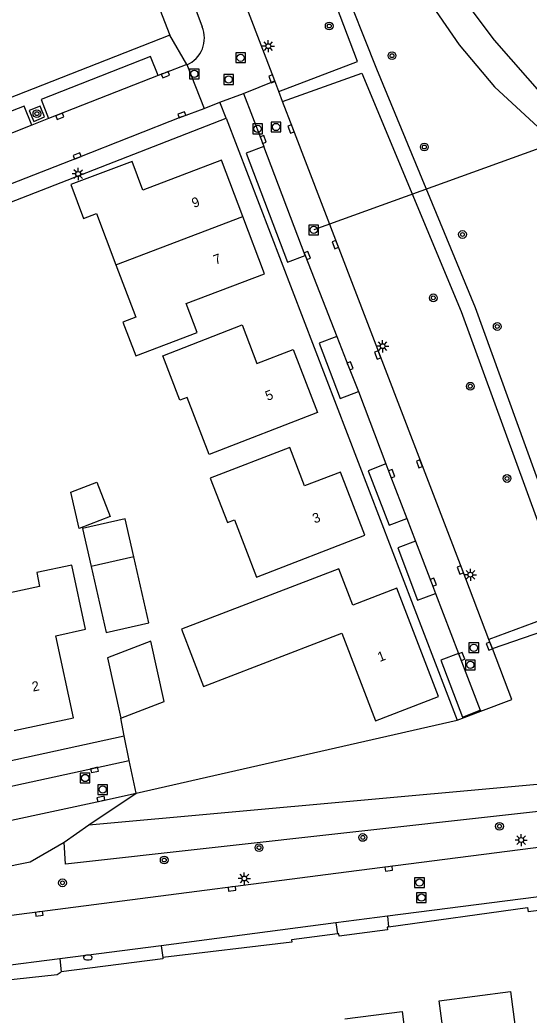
# Model space of a CAD drawing. Extents: x 136000 to 138005, y 398500 to 400500.
# Drawn here: x 137643.7 to 137696.2, y 399466.9 to 399569.4 of the extents above; entities that cross this region are included whole.
import ezdxf

# ---------------------------------------------------------------- set-up
doc = ezdxf.new("R2010")
doc.units = 0
for name, color, linetype in [('gg-afsc-erfafscheiding', 7, 'Continuous'), ('gg-anno-huisnummerreeks BGT', 7, 'Continuous'), ('gg-bbg-bijgebouw', 7, 'Continuous'), ('gg-bbg-gedigitaliseerde bijgebouw', 7, 'Continuous'), ('gg-bbg-hoofdgebouw', 7, 'Continuous'), ('gg-bbg-luifel en loopbrug', 7, 'Continuous'), ('gg-bbg-tussenscheiding', 7, 'Continuous'), ('gg-knt-verharding', 7, 'Continuous'), ('gg-knt-verharding nz', 7, 'Continuous'), ('gg-kntw-bovenkant insteek waterloop', 7, 'Continuous'), ('gg-kntw-waterlijn', 7, 'Continuous'), ('gg-kwrk-duiker nz buis', 7, 'Continuous'), ('gt-bbg-plantopografie pand', 7, 'Continuous'), ('gt-grn-groengrens', 7, 'Continuous'), ('gt-grn-vlakafsluiter', 7, 'Continuous'), ('gt-grn-weggrens', 7, 'Continuous'), ('gt-symb-boom', 7, 'Continuous'), ('gt-symb-brandkraan', 7, 'Continuous'), ('gt-symb-kolk', 7, 'Continuous'), ('gt-symb-lichtmast', 7, 'Continuous'), ('gt-symb-rioolschacht', 7, 'Continuous')]:
    doc.layers.add(name, color=color, linetype=linetype)

# ---------------------------------------------------------------- blocks, each defined once
blk = doc.blocks.new('gt0-BOOM')
at = {"layer": 'gt-symb-boom'}
for radius in [0.4, 0.2]:
    blk.add_circle((0, 0), radius, dxfattribs=at)
blk = doc.blocks.new('gt0-RS')
at = {"layer": 'gt-symb-rioolschacht'}
blk.add_lwpolyline([(-0.5, -0.5), (0.5, -0.5), (0.5, 0.5), (-0.5, 0.5)], close=True, dxfattribs=at)
blk.add_circle((0, 0), 0.375, dxfattribs=at)
blk = doc.blocks.new('gt0-KOLK')
at = {"layer": 'gt-symb-kolk'}
blk.add_lwpolyline([(0, 0), (0.37, 0), (0.37, 0.4), (-0.38, 0.4), (-0.38, 0), (0, 0)], dxfattribs=at)
blk = doc.blocks.new('gt0-LMAST')
at = {"layer": 'gt-symb-lichtmast'}
for p, q in [((-0.18, 0.17), (-0.45, 0.44)), ((-0.01, 0.25), (-0.01, 0.62)), ((0.17, 0.17), (0.44, 0.44)), ((-0.26, 0), (-0.63, 0)), ((-0.18, -0.18), (-0.45, -0.45)), ((-0.01, -0.25), (-0.01, -0.63)), ((0.44, -0.45), (0.17, -0.18)), ((0.24, 0), (0.62, 0))]:
    blk.add_line(p, q, dxfattribs=at)
blk.add_circle((-0.01, 0), 0.25, dxfattribs=at)
blk = doc.blocks.new('gt0-BR')
at = {"layer": 'gt-symb-brandkraan'}
for centre, radius, start, end in [((-0.24, 0), 0.206, 107.5669, 252.4331), ((0.6, -2.66), 3, 106.892, 107.5669), ((0, -0.69), 0.938, 73.108, 106.892), ((-0.6, -2.66), 3, 72.4331, 73.108), ((0.24, 0), 0.206, 287.567, 72.4331), ((0.6, 2.66), 3, 252.4331, 253.108), ((0, 0.69), 0.938, 253.108, 286.8921), ((-0.6, 2.66), 3, 286.8921, 287.567)]:
    blk.add_arc(centre, radius, start, end, dxfattribs=at)

msp = doc.modelspace()

# ---------------------------------------------------------------- linework, layer by layer
at = {"layer": 'gg-afsc-erfafscheiding'}
for points in [[(137681.68, 399476), (137696, 399478.02), (137696.06, 399477.55)], [(137676.41, 399475.28), (137671.67, 399474.69), (137671.7, 399474.43)], [(137676.58, 399475.06), (137676.55, 399475.3), (137676.41, 399475.28)], [(137681.68, 399476), (137681.53, 399475.98), (137681.56, 399475.7)]]:
    msp.add_lwpolyline(points, dxfattribs=at)
at = {"layer": 'gg-bbg-bijgebouw'}
msp.add_lwpolyline([(137657.2, 399505.45), (137652.71, 399503.72), (137654.09, 399497.49), (137658.57, 399499.23), (137657.2, 399505.45)], dxfattribs=at)
at = {"layer": 'gg-bbg-gedigitaliseerde bijgebouw'}
msp.add_line((137655.43, 399514.13), (137651.04, 399513.14), dxfattribs=at)
msp.add_lwpolyline([(137655.43, 399514.13), (137654.55, 399518.04), (137650.16, 399517.05), (137651.04, 399513.14)], dxfattribs=at)
at = {"layer": 'gg-bbg-hoofdgebouw'}
for points in [[(137666.66, 399549.16), (137664.46, 399554.96), (137656.37, 399551.89), (137655.25, 399554.85), (137648.94, 399552.45)], [(137648.94, 399552.45), (137650.25, 399548.98), (137651.59, 399549.49), (137653.6, 399544.19)], [(137653.6, 399544.19), (137655.65, 399538.8), (137654.32, 399538.29), (137655.63, 399534.83), (137661.95, 399537.23), (137660.82, 399540.2), (137668.9, 399543.27), (137666.66, 399549.16)], [(137663.21, 399524.65), (137660.92, 399530.54), (137660.19, 399530.27), (137658.43, 399534.82), (137666.61, 399538), (137668.12, 399534.03), (137671.87, 399535.46), (137674.37, 399528.97), (137663.21, 399524.65)], [(137665.08, 399517.64), (137665.8, 399517.92), (137668.07, 399512.04), (137679.24, 399516.34), (137676.73, 399522.85), (137673.03, 399521.42), (137671.5, 399525.37), (137663.31, 399522.22), (137665.08, 399517.64)], [(137650.47, 399506.67), (137649.05, 399513.27), (137645.43, 399512.49), (137645.72, 399511.07), (137640.13, 399509.86)], [(137660.36, 399506.66), (137662.62, 399500.77), (137676.86, 399506.26), (137680.33, 399497.23), (137686.83, 399499.73), (137682.54, 399510.9), (137678.01, 399509.15), (137676.56, 399512.9), (137660.36, 399506.66)], [(137643.1, 399496.24), (137649.22, 399497.55), (137647.39, 399505.99), (137650.47, 399506.67)], [(137677.18, 399466.53), (137683.07, 399467.29), (137683.69, 399462.43), (137687.62, 399462.95), (137686.91, 399468.4), (137694.24, 399469.36), (137694.72, 399465.69)]]:
    msp.add_lwpolyline(points, dxfattribs=at)
at = {"layer": 'gg-bbg-luifel en loopbrug'}
msp.add_lwpolyline([(137651.04, 399513.14), (137652.58, 399506.32), (137656.97, 399507.31), (137655.43, 399514.13)], dxfattribs=at)
at = {"layer": 'gg-bbg-tussenscheiding'}
msp.add_line((137653.6, 399544.19), (137666.66, 399549.16), dxfattribs=at)
at = {"layer": 'gg-knt-verharding'}
for p, q in [((137640.15, 399617.24), (137659.15, 399567.85)), ((137659.15, 399567.85), (137627.07, 399555.29)), ((137660.9, 399564.81), (137658.61, 399563.95)), ((137657.94, 399563.68), (137646.66, 399559.25)), ((137658.61, 399563.95), (137657.94, 399563.68)), ((137666.72, 399561.85), (137669.95, 399563.14)), ((137670.37, 399562.04), (137669.95, 399563.14)), ((137664.31, 399560.93), (137666.72, 399561.85)), ((137670.76, 399561.02), (137670.37, 399562.04)), ((137662.67, 399560.3), (137664.31, 399560.93)), ((137660.46, 399559.46), (137662.67, 399560.3)), ((137646.66, 399559.25), (137644.92, 399558.57)), ((137664.96, 399559.29), (137688.75, 399497.28)), ((137692.38, 399504.68), (137692.02, 399505.62)), ((137688.75, 399497.28), (137691.18, 399498.21)), ((137654.45, 399495.67), (137654.09, 399497.49)), ((137524.97, 399467.69), (137654.45, 399495.67)), ((137654.97, 399493.15), (137654.45, 399495.67)), ((137655.68, 399489.79), (137654.97, 399493.15)), ((137709.94, 399480.75), (137681.57, 399477.12)), ((137676.24, 399476.43), (137658.26, 399474.06)), ((137676.24, 399476.43), (137676.41, 399475.28)), ((137681.57, 399477.12), (137681.68, 399476)), ((137658.26, 399474.06), (137658.41, 399472.86)), ((137647.8, 399472.73), (137638.26, 399471.49)), ((137647.8, 399472.73), (137647.95, 399471.39)), ((137658.41, 399472.86), (137658.43, 399472.73))]:
    msp.add_line(p, q, dxfattribs=at)
for points in [[(137706.16, 399498.33), (137701.09, 399510.95), (137690.65, 399539.75), (137680.46, 399564.33), (137676.73, 399573.8), (137665.84, 399601.08), (137656.43, 399625.61), (137647.05, 399650.27)], [(137670.37, 399562.04), (137678.48, 399565.13), (137675.28, 399573.58), (137664.49, 399600.48), (137655.17, 399625.28), (137646.03, 399649.11)], [(137669.95, 399563.14), (137669.85, 399563.42), (137652.89, 399607.62)], [(137659.93, 399575.32), (137661.5, 399571.28), (137662.47, 399568.71)], [(137670.76, 399561.02), (137678.92, 399563.93), (137689.17, 399539.38), (137700.37, 399508.69), (137692.02, 399505.62)], [(137646.23, 399559.42), (137645.78, 399560.55), (137644.67, 399560.1), (137645.12, 399558.97), (137646.23, 399559.42)], [(137692.02, 399505.62), (137689.25, 399512.84), (137671.81, 399558.26), (137670.76, 399561.02)], [(137660.46, 399559.46), (137649.68, 399555.21), (137642.73, 399552.5), (137632.49, 399548.49), (137628.65, 399547.05), (137627.44, 399546.73), (137623.2, 399545.75), (137600.92, 399540.98), (137591.06, 399538.89), (137580.23, 399536.49), (137577.33, 399535.83)], [(137502.35, 399517.94), (137628.89, 399545.27), (137664.96, 399559.29)], [(137644.92, 399558.57), (137640.9, 399556.99), (137630.75, 399553.04), (137629.27, 399552.45), (137628.67, 399552.22)], [(137692.38, 399504.68), (137700.98, 399507.64), (137707.2, 399491.71), (137707.23, 399491.64)], [(137691.18, 399498.21), (137694.39, 399499.43), (137692.38, 399504.68)], [(137632.08, 399484.69), (137652.09, 399489), (137655.68, 399489.79)], [(137708.09, 399485.59), (137677.31, 399481.64), (137625.3, 399474.92)]]:
    msp.add_lwpolyline(points, dxfattribs=at)
msp.add_arc((137659.75, 399567.53), 2.96, 292.8609, 23.4402, dxfattribs=at)
at = {"layer": 'gg-knt-verharding nz'}
for p, q in [((137673.1, 399545.16), (137668.82, 399556.39)), ((137673.1, 399545.16), (137676.35, 399536.82)), ((137678.57, 399531.13), (137681.4, 399523.69)), ((137683.57, 399518.08), (137684.46, 399515.74)), ((137686.51, 399510.35), (137688.89, 399504.18)), ((137691.13, 399498.32), (137691.18, 399498.21)), ((137681.57, 399477.12), (137676.24, 399476.43)), ((137658.26, 399474.06), (137647.8, 399472.73))]:
    msp.add_line(p, q, dxfattribs=at)
for points in [[(137657.94, 399563.68), (137657.16, 399565.66), (137645.88, 399561.22), (137646.66, 399559.25)], [(137666.72, 399561.85), (137668.58, 399557.03), (137668.82, 399556.39)], [(137644.92, 399558.57), (137644.15, 399560.54), (137627.9, 399554.21), (137628.67, 399552.22)], [(137668.82, 399556.39), (137667, 399555.68), (137671.27, 399544.47), (137673.1, 399545.16)], [(137676.35, 399536.82), (137674.53, 399536.11), (137676.71, 399530.43), (137678.57, 399531.13)], [(137676.35, 399536.82), (137677.54, 399533.71), (137678.57, 399531.13)], [(137681.4, 399523.69), (137679.57, 399522.99), (137681.74, 399517.38), (137683.57, 399518.08)], [(137681.4, 399523.69), (137681.82, 399522.61), (137683.57, 399518.08)], [(137684.46, 399515.74), (137682.63, 399515.04), (137684.68, 399509.65), (137686.51, 399510.35)], [(137684.46, 399515.74), (137686.11, 399511.44), (137686.51, 399510.35)], [(137688.89, 399504.18), (137687.08, 399503.48), (137689.29, 399497.62), (137691.13, 399498.32)], [(137688.89, 399504.18), (137689.04, 399503.78), (137691.13, 399498.32)], [(137613.35, 399484.12), (137621.96, 399485.98), (137654.97, 399493.15)]]:
    msp.add_lwpolyline(points, dxfattribs=at)
at = {"layer": 'gg-kntw-bovenkant insteek waterloop'}
for p, q in [((137648.27, 399484.74), (137650.79, 399486.51)), ((137648.39, 399482.48), (137648.27, 399484.74))]:
    msp.add_line(p, q, dxfattribs=at)
for points in [[(137674.41, 399601.25), (137682.2, 399579.49), (137686.22, 399570.84), (137688.97, 399566.86), (137692.59, 399562.54), (137697.09, 399558.38), (137699.32, 399555.38), (137701.38, 399551.31), (137702.8, 399546.95), (137703.12, 399543.16), (137702.72, 399538.08), (137702.82, 399532.27), (137703.49, 399527.82), (137708.81, 399514.04), (137713.09, 399503.09)], [(137650.79, 399486.51), (137707.23, 399491.64), (137707.23, 399491.64)], [(137708.27, 399489.14), (137708.21, 399489.14), (137648.39, 399482.48)]]:
    msp.add_lwpolyline(points, dxfattribs=at)
at = {"layer": 'gg-kntw-waterlijn'}
msp.add_lwpolyline([(137726.92, 399500.41), (137723.34, 399499.59), (137720.27, 399499.76), (137717.23, 399501.08), (137715.28, 399503.83), (137711.12, 399514.44), (137705.7, 399528.39), (137705.11, 399533.15), (137705.53, 399539.6), (137705.85, 399543.36), (137705.19, 399548.78), (137703.8, 399552.44), (137701.63, 399556.31), (137697.74, 399561.45), (137692.59, 399567.33), (137688.35, 399573.02), (137685.03, 399579.98), (137679.76, 399592.08), (137675.94, 399601.74)], dxfattribs=at)
at = {"layer": 'gg-kwrk-duiker nz buis'}
msp.add_line((137701.23, 399557.63), (137673.97, 399547.79), dxfattribs=at)
at = {"layer": 'gt-bbg-plantopografie pand'}
msp.add_lwpolyline([(137649.79, 399517.04), (137648.96, 399520.79), (137651.64, 399521.82), (137653.01, 399518.28), (137649.79, 399517.04)], dxfattribs=at)
at = {"layer": 'gt-grn-groengrens'}
for p, q in [((137709.44, 399479.27), (137696.06, 399477.55)), ((137671.7, 399474.43), (137658.41, 399472.86))]:
    msp.add_line(p, q, dxfattribs=at)
for points in [[(137621.95, 399478.12), (137644.75, 399482.72), (137648.27, 399484.74)], [(137638.33, 399470.94), (137639.46, 399470.72), (137640.21, 399470.3), (137647.54, 399471.11), (137647.95, 399471.39)]]:
    msp.add_lwpolyline(points, dxfattribs=at)
at = {"layer": 'gt-grn-vlakafsluiter'}
for p, q in [((137655.68, 399489.79), (137688.75, 399497.28)), ((137650.79, 399486.51), (137655.68, 399489.79)), ((137681.56, 399475.7), (137676.58, 399475.06)), ((137658.43, 399472.73), (137647.95, 399471.39))]:
    msp.add_line(p, q, dxfattribs=at)
at = {"layer": 'gt-grn-weggrens'}
for p, q in [((137660.9, 399564.81), (137659.15, 399567.85)), ((137660.9, 399564.81), (137662.67, 399560.3)), ((137664.96, 399559.29), (137664.31, 399560.93))]:
    msp.add_line(p, q, dxfattribs=at)

# ---------------------------------------------------------------- block references
at = {"layer": 'gt-symb-boom'}
for p in [(137675.57, 399568.79), (137682.04, 399565.73), (137645.45, 399559.76), (137685.37, 399556.33), (137689.3, 399547.32), (137686.29, 399540.79), (137692.88, 399537.84), (137690.1, 399531.69), (137693.89, 399522.19), (137693.11, 399486.37), (137679.03, 399485.22), (137668.34, 399484.17), (137658.57, 399482.89), (137648.09, 399480.54)]:
    msp.add_blockref('gt0-BOOM', p, dxfattribs=at)
at = {"layer": 'gt-symb-brandkraan'}
msp.add_blockref('gt0-BR', (137650.71, 399472.85), dxfattribs=at)
at = {"layer": 'gt-symb-kolk'}
for p, rotation in [((137658.61, 399563.95), -158.73654214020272), ((137669.85, 399563.42), 109.68042402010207), ((137647.74, 399559.67), -158.73654214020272), ((137660.46, 399559.46), 21.263457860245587), ((137671.81, 399558.26), 110.88282548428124), ((137668.58, 399557.03), -69.95966804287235), ((137649.68, 399555.21), 21.263457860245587), ((137676.39, 399546.35), 111.23044878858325), ((137673.14, 399545.08), -68.73654213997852), ((137680.75, 399534.98), 110.96972596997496), ((137677.54, 399533.71), -68.19709195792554), ((137685.05, 399523.77), 110.99521862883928), ((137681.82, 399522.61), -68.79504094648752), ((137689.25, 399512.84), 111.02360512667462), ((137686.11, 399511.44), -69.44395478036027), ((137692.26, 399504.99), 110.93669540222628), ((137689.04, 399503.78), -69.03027403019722), ((137651.34, 399492.36), -167.7530557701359), ((137652.09, 399489), 12.395753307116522), ((137681.67, 399482.2), -172.68479919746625), ((137665.52, 399480.12), -172.6277401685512), ((137645.66, 399477.55), -172.62774016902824)]:
    msp.add_blockref('gt0-KOLK', p, dxfattribs=dict(at, rotation=rotation))
at = {"layer": 'gt-symb-lichtmast'}
for p in [(137669.3, 399566.71), (137649.71, 399553.55), (137681.08, 399535.81), (137690.12, 399512.28), (137695.36, 399484.95), (137666.83, 399480.99)]:
    msp.add_blockref('gt0-LMAST', p, dxfattribs=at)
at = {"layer": 'gt-symb-rioolschacht'}
for p in [(137666.44, 399565.52), (137661.67, 399563.86), (137665.21, 399563.28), (137668.19, 399558.2), (137670.09, 399558.39), (137673.97, 399547.79), (137690.47, 399504.75), (137690.11, 399502.99), (137650.42, 399491.34), (137652.23, 399490.15), (137684.87, 399480.57), (137685.07, 399479.02)]:
    msp.add_blockref('gt0-RS', p, dxfattribs=at)

# ---------------------------------------------------------------- texts
at = {"layer": 'gg-anno-huisnummerreeks BGT'}
for s, rotation, p in [('9', 20.8, (137661.63, 399550.04)), ('7', 20.8, (137663.86, 399544.19)), ('5', 21.1, (137669.21, 399530.17)), ('3', 21.2, (137674.07, 399517.54)), ('1', 21, (137680.77, 399503.28)), ('2', 12.1, (137645.05, 399500.23))]:
    msp.add_text(s, height=1, rotation=rotation, dxfattribs=at).set_placement(p)

doc.saveas('drawing.dxf')
